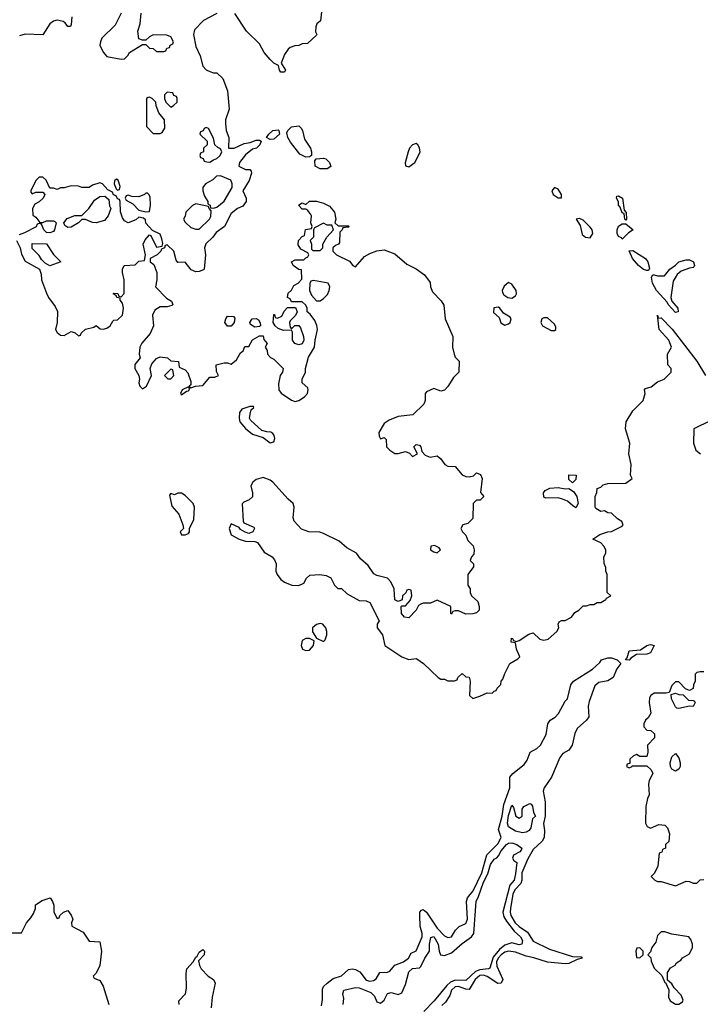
# Model space of a CAD drawing. Header units: inches. Extents: x 2380249 to 2585472, y 382747 to 546448.
# Tile 300 of 626: x 2541680 to 2545510, y 402851 to 408394. Entities that reach past the tile are written whole.
import ezdxf

# ---------------------------------------------------------------- set-up
doc = ezdxf.new("R2010")
doc.units = ezdxf.units.IN
doc.header["$MEASUREMENT"] = 0
doc.layers.add('C5440', color=7, linetype='Continuous')

msp = doc.modelspace()

# ---------------------------------------------------------------- linework, layer by layer
at = {"layer": 'C5440', "color": 4}
for points, elevation in [([(2542251, 408430), (2542216.8, 408363.2), (2542141, 408290), (2542134.8, 408270), (2542131, 408250), (2542150, 408211.3), (2542170, 408186), (2542250, 408172), (2542270, 408174), (2542288.4, 408191.6), (2542298, 408210), (2542370, 408254), (2542390, 408254), (2542410, 408234), (2542431.6, 408231.6), (2542450, 408214), (2542490, 408214), (2542502, 408218), (2542507.3, 408232.7), (2542522, 408238), (2542526, 408250), (2542542, 408258), (2542546, 408270), (2542530, 408298), (2542507.3, 408307.3), (2542430, 408308), (2542410, 408298), (2542390, 408278), (2542370, 408278), (2542350, 408286), (2542345.2, 408330), (2542357.2, 408370), (2542364, 408430)], 24), ([(2542790, 408428), (2542714, 408390), (2542663.6, 408336.4), (2542658, 408310), (2542670, 408242), (2542696, 408190), (2542710, 408132), (2542730, 408112), (2542750, 408102), (2542770, 408094), (2542790, 408094), (2542823.6, 408063.6), (2542850, 407994), (2542858, 407890), (2542838, 407830), (2542838, 407810), (2542841, 407770), (2542856, 407730), (2542854, 407670), (2542886, 407670), (2542943.2, 407696.8), (2542977.2, 407702.8), (2543010, 407716), (2543030, 407716), (2543038, 407710), (2543031.3, 407690), (2543012, 407670), (2542990, 407664), (2542950, 407633.2), (2542916, 407590), (2542912, 407570), (2542950, 407551.3), (2542974, 407550), (2542982, 407542), (2542984.7, 407530), (2542972, 407488), (2542934.8, 407430), (2542954, 407390), (2542954, 407370), (2542935.2, 407344.8), (2542904.7, 407330), (2542870, 407302), (2542832, 407230), (2542784.9, 407195.1), (2542766, 407170), (2542727.3, 407132.7), (2542720.5, 407110), (2542725.5, 407070), (2542718, 406990), (2542714.4, 406985.6), (2542690, 406975.3), (2542670, 406974), (2542645.2, 406985.2), (2542610, 407028), (2542570, 407026), (2542560.4, 407040.4), (2542548, 407090), (2542510, 407126), (2542498, 407122), (2542494, 407110), (2542478, 407102), (2542474, 407090), (2542454, 407070), (2542414, 407050), (2542414, 407030), (2542435.3, 407015.3), (2542450.7, 406970.7), (2542450.8, 406930), (2542444.7, 406890), (2542505.4, 406825.4), (2542534, 406810), (2542542, 406790), (2542536, 406784), (2542510, 406778), (2542470, 406778), (2542440.7, 406759.3), (2542427.3, 406730), (2542432, 406670), (2542413.7, 406626.3), (2542367.5, 406572.5), (2542356, 406550), (2542351.1, 406511.1), (2542358, 406490), (2542327.7, 406452.3), (2542326.8, 406430), (2542350.8, 406390), (2542354.8, 406370), (2542351, 406350), (2542356, 406330), (2542370, 406316), (2542392.7, 406330), (2542421.2, 406390), (2542414, 406430), (2542423.2, 406456.8), (2542450, 406486), (2542470, 406496), (2542510.9, 406490.9), (2542530, 406474), (2542574, 406470), (2542578, 406438), (2542610, 406422), (2542626, 406406), (2542643.6, 406356.4), (2542642, 406338), (2542634, 406330), (2542642, 406322), (2542668.7, 406331.3), (2542710, 406334.8), (2542750, 406382), (2542778, 406382), (2542798, 406390), (2542787.3, 406412.7), (2542786, 406450), (2542830, 406462), (2542850, 406462), (2542870, 406454), (2542900.4, 406479.6), (2542922, 406518), (2542938, 406530), (2542946, 406554), (2542970, 406554), (2542990, 406592), (2543030, 406614), (2543050, 406614), (2543052.7, 406592.7), (2543072, 406570), (2543062, 406550), (2543071.6, 406531.6), (2543074, 406510), (2543091.6, 406491.6), (2543110, 406482), (2543162, 406430), (2543158, 406410), (2543146, 406390), (2543136.9, 406343.1), (2543138.8, 406310), (2543150.5, 406290.5), (2543210, 406251), (2543230, 406244.7), (2543250, 406250.8), (2543282, 406270), (2543299, 406290), (2543304, 406310), (2543300.4, 406320.4), (2543268.7, 406350), (2543269, 406370), (2543288, 406410), (2543288, 406430), (2543305.6, 406494.4), (2543339, 406550), (2543342.7, 406590), (2543356, 406650), (2543352.7, 406672.7), (2543341.2, 406701.2), (2543315.3, 406735.3), (2543298, 406750), (2543298, 406770), (2543290, 406786), (2543270, 406806), (2543210, 406806), (2543202, 406822), (2543186, 406830), (2543190, 406854), (2543208.4, 406871.6), (2543223.1, 406896.9), (2543246, 406910), (2543267.3, 406932.7), (2543266, 406986), (2543250, 406988), (2543218, 407010), (2543208.7, 407030), (2543230, 407042), (2543278, 407042), (2543290, 407054), (2543302, 407058), (2543306, 407070), (2543302, 407082), (2543261.2, 407101.2), (2543246, 407126), (2543249.2, 407150), (2543270, 407174), (2543282, 407178), (2543287.3, 407212.7), (2543322, 407218), (2543326, 407230), (2543318, 407250), (2543322, 407290), (2543318, 407298), (2543300.4, 407320.4), (2543290, 407328), (2543270, 407328), (2543248.7, 407350), (2543270, 407362), (2543290, 407354), (2543310, 407372), (2543350, 407372), (2543390, 407361), (2543423.5, 407343.5), (2543451.3, 407310), (2543458, 407270), (2543454, 407250), (2543472.7, 407232.7), (2543530, 407234), (2543534, 407230), (2543530, 407226), (2543498, 407222), (2543494, 407210), (2543482, 407198), (2543479.6, 407140.4), (2543474, 407130), (2543456.9, 407123.1), (2543442, 407110), (2543442, 407090), (2543462, 407070), (2543535.3, 407035.3), (2543554, 407010), (2543570, 407002), (2543620.2, 407059.8), (2543650, 407078), (2543690, 407092), (2543730, 407098), (2543790, 407076), (2543858, 407018), (2543910.5, 406990.5), (2543958, 406958), (2543990, 406914), (2543991.3, 406890), (2544002, 406862), (2544051.2, 406811.1), (2544066.4, 406786.4), (2544074.8, 406710), (2544117.3, 406610), (2544114.8, 406550), (2544124.7, 406510), (2544130, 406494), (2544152, 406472), (2544150.7, 406409.3), (2544121.1, 406378.9), (2544090, 406328.7), (2544070, 406308.7), (2544050, 406302), (2544010, 406318), (2543970, 406298), (2543962, 406290), (2543962, 406250), (2543954, 406230), (2543891.3, 406170), (2543810, 406159.3), (2543759.9, 406140.1), (2543730, 406120.9), (2543701, 406070), (2543702, 406050), (2543710, 406034), (2543730, 406042), (2543742, 406030), (2543744.7, 405990), (2543762, 405970), (2543790, 405951.3), (2543810, 405951.3), (2543850, 405962), (2543872.7, 405952.7), (2543890, 405934), (2543918, 405950), (2543898, 405990), (2543910, 406002), (2543930, 405998), (2543938, 405990), (2543943.6, 405963.6), (2543962, 405942), (2543990, 405931.3), (2544030, 405938), (2544050, 405922), (2544072, 405890), (2544090, 405881), (2544130, 405878), (2544170, 405832), (2544190, 405822), (2544210, 405821), (2544233.2, 405826.8), (2544250, 405842), (2544272.7, 405832.7), (2544282, 405810), (2544272.7, 405732.7), (2544291.2, 405708.9), (2544271.6, 405688.4), (2544250, 405688), (2544232, 405670), (2544230, 405586), (2544202, 405558), (2544174, 405550), (2544162, 405530), (2544172, 405510), (2544190, 405492), (2544202, 405462), (2544230.9, 405430.9), (2544238, 405410), (2544236, 405384), (2544222, 405370), (2544214, 405350), (2544234, 405330), (2544232.7, 405312.7), (2544202, 405270), (2544202, 405210), (2544214, 405190), (2544214, 405170), (2544222, 405150), (2544258, 405118), (2544266, 405090), (2544264.7, 405070), (2544250, 405055.3), (2544230, 405048.7), (2544190, 405048), (2544150, 405066), (2544130, 405066), (2544118, 405062), (2544110, 405048), (2544106, 405050), (2544106, 405090), (2544030, 405126), (2543991.2, 405108.9), (2543950, 405108.7), (2543936.9, 405103.1), (2543924.7, 405095.3), (2543911.3, 405070), (2543870, 405026), (2543846, 405030), (2543828, 405050), (2543826, 405090), (2543830, 405094), (2543850, 405094), (2543876.4, 405123.6), (2543886, 405150), (2543882, 405182), (2543870, 405186), (2543858, 405182), (2543852.7, 405167.3), (2543834, 405150), (2543832.7, 405127.3), (2543810, 405118), (2543790, 405128), (2543788, 405190), (2543768.7, 405230), (2543749.1, 405249.1), (2543690, 405264), (2543673.6, 405273.6), (2543641.5, 405321.5), (2543598, 405358), (2543575.3, 405390), (2543521.2, 405421.2), (2543478, 405458), (2543390, 405502), (2543368.8, 405508.9), (2543306, 405510), (2543266.3, 405526.3), (2543224, 405570), (2543219, 405590), (2543224, 405650), (2543218, 405670), (2543190, 405694), (2543104, 405790), (2543090, 405801.2), (2543050, 405817.2), (2543010, 405805.2), (2542991, 405790), (2542981, 405770), (2542990.6, 405730), (2542990, 405708), (2542972, 405690), (2542942, 405678), (2542931.6, 405668.4), (2542938, 405570), (2542942, 405562), (2542996.9, 405536.9), (2543002, 405530), (2542992, 405510), (2542970, 405502), (2542948.4, 405508.4), (2542923.1, 405523.1), (2542915.3, 405535.3), (2542870, 405555.3), (2542858, 405530), (2542870, 405494), (2542914, 405470), (2542950, 405458), (2543003.1, 405456.9), (2543018, 405450), (2543056.1, 405396.1), (2543101, 405370), (2543113.7, 405353.7), (2543122.8, 405330), (2543121.6, 405290), (2543128.2, 405270), (2543150, 405242.8), (2543170, 405226.8), (2543210.6, 405210.6), (2543250, 405207.7), (2543278.4, 405221.6), (2543294, 405250), (2543312.9, 405267.1), (2543369.4, 405270.6), (2543404, 405264), (2543431.2, 405251.1), (2543451.2, 405211.1), (2543470, 405192), (2543491, 405191), (2543522, 405162), (2543590, 405124.7), (2543630, 405122), (2543650, 405112), (2543702, 405010), (2543692, 404990), (2543692, 404970), (2543722, 404930), (2543734, 404870), (2543830, 404806), (2543870, 404792), (2543910, 404798), (2543915.3, 404795.3), (2543952, 404770), (2544034, 404690), (2544050, 404682), (2544070, 404682), (2544090, 404672), (2544127.3, 404672.7), (2544142, 404678), (2544146, 404690), (2544170, 404714), (2544190, 404694), (2544210, 404692), (2544214, 404670), (2544212, 404590), (2544230, 404572), (2544270, 404584.7), (2544310, 404604.7), (2544338, 404602), (2544350, 404614), (2544362, 404618), (2544366, 404630), (2544388, 404652), (2544388.7, 404670), (2544399, 404681), (2544410, 404714), (2544438, 404770), (2544484, 404796), (2544493.6, 404806.4), (2544475.1, 404850), (2544470, 404886), (2544446, 404890), (2544447.3, 404912.7), (2544454, 404910), (2544458, 404898), (2544474, 404894), (2544490, 404898), (2544544.7, 404935.3), (2544570, 404942), (2544607.3, 404907.3), (2544630, 404901), (2544654, 404906), (2544702.7, 404950), (2544713.2, 404970), (2544709.2, 404990.8), (2544716.4, 405003.6), (2544728.8, 405011.1), (2544750, 405012), (2544786, 405030), (2544803.1, 405056.9), (2544826, 405070), (2544850, 405094), (2544870, 405094), (2544890, 405102), (2544910, 405102), (2544930, 405112), (2544950, 405112), (2544978, 405130), (2544982, 405138), (2545006, 405150), (2544986, 405170), (2544986, 405270), (2544978, 405290), (2544978, 405310), (2544968.4, 405331.6), (2544968, 405370), (2544978, 405390), (2544978, 405410), (2544968, 405430), (2544950, 405448), (2544906, 405470), (2544945.2, 405494.8), (2544990, 405511.3), (2545010, 405512), (2545070, 405542), (2545075.3, 405550), (2545068, 405568), (2545043.1, 405583.1), (2545010, 405615.3), (2544990, 405618), (2544970, 405628), (2544950, 405626), (2544922, 405642), (2544918, 405650), (2544918, 405710), (2544927.3, 405732.7), (2544930, 405754), (2544950, 405762), (2544964, 405776), (2544990, 405782), (2545090, 405784.7), (2545126, 405810), (2545118, 405830), (2545121.2, 405890), (2545108.7, 405950), (2545114, 406010), (2545088.7, 406090), (2545093.2, 406130), (2545130, 406191.3), (2545189, 406250), (2545199, 406290), (2545195.3, 406310), (2545202, 406318), (2545232.9, 406327.1), (2545270, 406356), (2545306, 406370), (2545346, 406410), (2545346, 406430), (2545328, 406450), (2545326, 406510), (2545348, 406550), (2545333.2, 406590), (2545279, 406650), (2545269.2, 406730.8), (2545272.7, 406712.7), (2545290, 406714.8), (2545352.3, 406652.3), (2545491.2, 406471.2), (2545538.7, 406390)], 24), ([(2543378.5, 408438.5), (2543372.5, 408387.5), (2543352, 408370), (2543346.4, 408353.6), (2543344.7, 408324.7), (2543352, 408310), (2543350, 408306), (2543299.6, 408260.4), (2543270, 408258), (2543250, 408248), (2543227.3, 408247.3), (2543202, 408238), (2543190, 408228), (2543170, 408198), (2543151.3, 408150), (2543176, 408110), (2543170, 408098), (2543150, 408098), (2543142, 408110), (2543136.4, 408136.4), (2543110, 408148.7), (2543088.7, 408170), (2543055.3, 408210), (2543030, 408258), (2542955.3, 408330), (2542890, 408428)], 24), ([(2541972.2, 408410), (2541970, 408366), (2541964.7, 408355.3), (2541950, 408356.2), (2541935.7, 408375.7), (2541923.4, 408383.4), (2541890, 408391.7), (2541870, 408386.2), (2541849.5, 408370.5), (2541810, 408308), (2541710, 408312.5), (2541677.7, 408302.3)], 16), ([(2541662, 407150), (2541682, 407110), (2541690, 407074), (2541710, 407034), (2541792, 406990), (2541801, 406961), (2541802.8, 406930), (2541830, 406854), (2541842, 406830), (2541879.8, 406779.8), (2541891.6, 406751.6), (2541891, 406690), (2541881, 406650), (2541890, 406632), (2541910, 406618), (2541930, 406616), (2541970, 406638), (2541991.6, 406631.6), (2542010, 406614), (2542022, 406618), (2542026, 406630), (2542049.1, 406650.9), (2542096.4, 406663.6), (2542110, 406672), (2542132.7, 406652.7), (2542150, 406652), (2542170, 406658), (2542188, 406670), (2542203.1, 406696.9), (2542210, 406702), (2542230, 406704.7), (2542258, 406730), (2542264, 406770), (2542258, 406798), (2542246, 406814), (2542246, 406826), (2542226, 406830), (2542222, 406842), (2542206, 406850), (2542210, 406854), (2542231.6, 406851.6), (2542238, 406838), (2542250, 406834), (2542267.3, 406852.7), (2542268, 406930), (2542258, 406970), (2542258, 406990), (2542268, 407010), (2542330, 407014), (2542350, 407034), (2542382, 407038), (2542388, 407070), (2542375.3, 407130), (2542385.2, 407154.8), (2542410, 407182), (2542418, 407178), (2542450, 407114), (2542482, 407118), (2542486, 407134), (2542480.4, 407160.4), (2542470, 407186), (2542427.3, 407207.3), (2542390, 407248), (2542388, 407268), (2542376.4, 407276.4), (2542350, 407282), (2542333, 407267), (2542290, 407249.3), (2542270, 407262), (2542258, 407278), (2542247.3, 407312.7), (2542246, 407370), (2542242, 407382), (2542230, 407386), (2542222, 407402), (2542207.3, 407407.3), (2542202, 407422), (2542176.4, 407436.4), (2542146, 407470), (2542130, 407475.3), (2542090, 407462), (2542070, 407449), (2542030, 407449.2), (2542010, 407456), (2541970, 407459), (2541930, 407448), (2541910, 407448), (2541890, 407438), (2541870, 407446), (2541850, 407446), (2541828, 407490), (2541810, 407508), (2541790, 407508), (2541770, 407488), (2541742, 407430), (2541742, 407422), (2541750, 407414), (2541770, 407422), (2541810, 407422), (2541822, 407410), (2541811.3, 407390), (2541790, 407368.7), (2541764.7, 407355.3), (2541752, 407330), (2541752.7, 407292.7), (2541770, 407282), (2541792.7, 407252.7), (2541810, 407252), (2541830, 407261), (2541870, 407261), (2541877.3, 407257.3), (2541884.7, 407250), (2541876, 407210), (2541870, 407202), (2541850, 407194), (2541830, 407195.3), (2541815.3, 407210), (2541802, 407242), (2541790, 407246), (2541778, 407242), (2541771.6, 407228.4), (2541706.4, 407193.6), (2541676.9, 407183.1)], 24), ([(2545570, 406138), (2545474, 406090), (2545471.3, 406010), (2545484.7, 405970), (2545512, 405950)], 24), ([(2543378, 402842), (2543383.1, 402876.9), (2543384.7, 402935.3), (2543389.2, 402950.8), (2543409.4, 402970.6), (2543444.4, 402995.6), (2543490, 403011), (2543530, 403047.3), (2543550, 403050.6), (2543570, 403046.4), (2543593.4, 403033.4), (2543630, 402986.4), (2543650, 402980.5), (2543670, 402984), (2543685.6, 402994.4), (2543706, 403030), (2543750, 403031.3), (2543763.1, 403036.9), (2543790, 403072), (2543839, 403090), (2543868.7, 403110), (2543882, 403138), (2543910, 403152), (2543944.4, 403230), (2543944.2, 403250), (2543934.2, 403290), (2543931.1, 403348.9), (2543931.6, 403370), (2543940.1, 403379.9), (2543950, 403385.3), (2543968.4, 403370), (2544030, 403279.5), (2544070, 403235.5), (2544090, 403226.8), (2544110, 403231.3), (2544132.3, 403267.7), (2544152, 403288), (2544190, 403305.5), (2544198.9, 403330), (2544193.5, 403430), (2544199.1, 403450), (2544231.1, 403488.9), (2544281.4, 403590), (2544307.8, 403692.2), (2544370, 403753.7), (2544389.6, 403790), (2544374, 403834), (2544394.9, 403910), (2544404.1, 403975.9), (2544437.7, 404070), (2544437.4, 404130), (2544455.8, 404150), (2544519.2, 404200.8), (2544534.7, 404225.3), (2544553, 404270), (2544590, 404290.3), (2544610, 404310.3), (2544642.2, 404370), (2544651.1, 404430), (2544665.6, 404450), (2544692.9, 404467.1), (2544712.2, 404487.8), (2544750, 404557.1), (2544762.9, 404570), (2544781.6, 404650), (2544797, 404670), (2544903.3, 404736.7), (2544944.2, 404775.8), (2544953.2, 404790), (2544990, 404801.1), (2545010, 404801.1), (2545042.8, 404790), (2545062.8, 404770), (2545040.5, 404739.5), (2545020.3, 404690), (2544990, 404671.5), (2544938.5, 404661.5), (2544916.9, 404643.1), (2544884.2, 404555.8), (2544879.7, 404530), (2544882.6, 404470), (2544870.3, 404450), (2544816.1, 404403.9), (2544804, 404376), (2544789.2, 404310), (2544770, 404282.2), (2544737.1, 404262.8), (2544719.6, 404240.4), (2544673.5, 404130), (2544630.9, 404070), (2544626, 404050), (2544637, 403990), (2544636.8, 403910), (2544628, 403868), (2544633.2, 403830), (2544632.2, 403790), (2544619.3, 403770), (2544570, 403722.4), (2544538.5, 403670), (2544506.4, 403590), (2544505.4, 403550), (2544499.7, 403530), (2544465.4, 403494.6), (2544454.3, 403470), (2544441.6, 403390), (2544439.7, 403370), (2544443.9, 403350), (2544467.3, 403310), (2544490, 403289.2), (2544537.8, 403257.7), (2544570, 403206.5), (2544661.6, 403161.6), (2544790, 403120.4), (2544838.8, 403118.8), (2544844.7, 403110), (2544816.1, 403103.9), (2544770, 403080.5), (2544750, 403078.9), (2544650, 403088.4), (2544573.3, 403113.3), (2544530, 403121.1), (2544470, 403144), (2544430, 403149), (2544410, 403143.7), (2544388.6, 403130), (2544371.8, 403110), (2544363.7, 403090), (2544365.4, 403065.3), (2544399.1, 402990), (2544390.2, 402969.8), (2544370, 402967.7), (2544310, 403006.8), (2544290, 403014.5), (2544270, 403013.7), (2544242.2, 402990), (2544210, 402934.5), (2544190, 402935.8), (2544150, 402950.8), (2544130, 402949.6), (2544110.4, 402930), (2544099.9, 402900.1), (2544076.3, 402863.7), (2544055.3, 402844.7)], 16), ([(2545530, 404722), (2545510, 404722), (2545490, 404718), (2545482, 404710), (2545482, 404670), (2545472, 404650), (2545470, 404628), (2545450, 404618), (2545440.4, 404620.4), (2545427.3, 404627.3), (2545390, 404666), (2545370, 404666), (2545350, 404646), (2545334, 404606), (2545318, 404602), (2545250, 404602), (2545230.9, 404589.1), (2545224, 404576), (2545222.8, 404550), (2545232, 404490), (2545216.9, 404463.1), (2545202, 404450), (2545192, 404430), (2545192.7, 404412.7), (2545210, 404394), (2545231.6, 404391.6), (2545252.7, 404372.7), (2545252, 404350), (2545212, 404310), (2545214, 404270), (2545210, 404246), (2545170, 404246), (2545150, 404258), (2545134, 404250), (2545114, 404230), (2545114, 404206), (2545098, 404202), (2545094, 404190), (2545110, 404182), (2545126, 404190), (2545126, 404194), (2545210, 404194), (2545234, 404170), (2545242, 404150), (2545222, 404110), (2545218, 404090), (2545222, 404030), (2545212, 404010), (2545203.6, 403963.6), (2545202, 403870), (2545211.6, 403851.6), (2545230, 403842), (2545277.2, 403862.8), (2545310, 403858.8), (2545324.9, 403844.9), (2545336, 403810), (2545332, 403768), (2545314, 403750), (2545314, 403730), (2545298, 403722), (2545292.7, 403707.3), (2545278, 403702), (2545271.6, 403628.4), (2545251.6, 403588.4), (2545234, 403570), (2545254, 403550), (2545270, 403542), (2545290, 403542), (2545370, 403518), (2545430, 403544.7), (2545450, 403542), (2545470, 403532), (2545490, 403532), (2545510, 403552), (2545530, 403554)], 24), ([(2543500.5, 402850), (2543503.8, 402883.8), (2543498.4, 402910), (2543504, 402930), (2543570, 402945.5), (2543590, 402943.1), (2543656.3, 402916.3), (2543676.7, 402896.7), (2543690, 402863.8), (2543710, 402857.6), (2543730, 402873.4), (2543750, 402910.7), (2543770, 402918), (2543810, 402906.7), (2543830, 402914.8), (2543850, 402962.8), (2543870, 403033.4), (2543890, 403053.1), (2543930, 403056.4), (2543937.1, 403062.8), (2543959.7, 403110), (2543985.4, 403150), (2543985.4, 403190), (2543992.7, 403227.3), (2544010, 403233), (2544034.9, 403190), (2544040.4, 403150), (2544048, 403130), (2544070, 403124.9), (2544110, 403140.3), (2544170, 403193.4), (2544222.7, 403230), (2544235.6, 403250), (2544247.8, 403430), (2544262, 403458), (2544290, 403539.1), (2544314.7, 403585.3), (2544330, 403637.3), (2544350, 403667.3), (2544365.4, 403674.6), (2544374.2, 403685.8), (2544390, 403715.5), (2544419.3, 403750), (2544430, 403758), (2544450, 403759.1), (2544478, 403750), (2544504.7, 403730), (2544502, 403718), (2544494, 403710), (2544458, 403690), (2544452.7, 403672.7), (2544461, 403661), (2544478, 403650), (2544470, 403586), (2544462, 403550), (2544439, 403521), (2544399.6, 403370), (2544403.4, 403343.4), (2544418.5, 403318.5), (2544461.8, 403261.8), (2544498, 403230), (2544510, 403210.8), (2544504.7, 403190), (2544490, 403185.6), (2544450, 403196), (2544410, 403183.1), (2544380.1, 403159.9), (2544344.1, 403115.8), (2544324.9, 403055.1), (2544318.8, 403050), (2544270, 403045.7), (2544244.5, 403035.5), (2544190, 402984.2), (2544130, 402986.3), (2544104.7, 402975.3), (2544082.7, 402957.3), (2544012.8, 402870), (2543954.6, 402810)], 12), ([(2541630, 403254), (2541690, 403254), (2541718, 403310), (2541743.1, 403336.9), (2541757.2, 403362.8), (2541768.7, 403390), (2541769, 403411), (2541805.6, 403434.4), (2541850.8, 403450.8), (2541864.7, 403430), (2541871.1, 403408.9), (2541872, 403370), (2541890, 403334), (2541902, 403338), (2541906, 403350), (2541926, 403370), (2541950, 403378), (2541970, 403352), (2541978, 403330), (2541972, 403310), (2541974, 403290), (2542036.9, 403256.9), (2542070, 403206), (2542130, 403202), (2542139.1, 403150), (2542130.6, 403070), (2542110, 403026), (2542094, 403010), (2542098, 402998), (2542130, 402984.7), (2542150, 402952), (2542181, 402850)], 16), ([(2542577.2, 402850), (2542575.3, 402870), (2542612, 402910), (2542618, 402942), (2542615.9, 403024.1), (2542620.7, 403050), (2542655.3, 403090), (2542670, 403116), (2542678.6, 403121.4), (2542690, 403144.7), (2542710, 403158.8), (2542718.8, 403150), (2542717.3, 403130), (2542685.4, 403094.6), (2542690.8, 403070), (2542701, 403050), (2542741, 403010), (2542771, 402990), (2542779.1, 402970), (2542763.1, 402890), (2542758, 402830)], 16)]:
    msp.add_lwpolyline(points, dxfattribs=dict(at, elevation=elevation))
for points, elevation in [([(2542510, 407986), (2542494, 407970), (2542494, 407950), (2542502, 407930), (2542530, 407902), (2542546, 407910), (2542566, 407930), (2542566, 407950), (2542562, 407962), (2542547.3, 407967.3), (2542542, 407982)], 24), ([(2542410, 407958), (2542403.6, 407956.4), (2542394, 407950), (2542392.7, 407792.7), (2542430, 407754), (2542470, 407754), (2542482, 407758), (2542496.4, 407783.6), (2542495.3, 407830), (2542462, 407870), (2542448.4, 407908.4), (2542446, 407930), (2542426, 407950)], 24), ([(2542730, 407786), (2542718, 407782), (2542712.7, 407767.3), (2542698, 407762), (2542694, 407750), (2542734, 407710), (2542734, 407690), (2542714, 407670), (2542714, 407650), (2542698, 407642), (2542694, 407630), (2542698, 407618), (2542712.7, 407612.7), (2542718, 407598), (2542732.7, 407592.7), (2542750, 407592), (2542770, 407604.7), (2542790, 407612), (2542808, 407630), (2542818, 407650), (2542810, 407666), (2542794, 407674), (2542778, 407690), (2542770, 407726), (2542742, 407782)], 24), ([(2543090, 407719.3), (2543068.7, 407730), (2543081.2, 407750), (2543104, 407770), (2543133.4, 407773.4), (2543138, 407770), (2543141, 407750), (2543110, 407722)], 24), ([(2543290, 407619), (2543256, 407636), (2543204.2, 407704.2), (2543189.2, 407730), (2543184, 407756), (2543188, 407770), (2543210, 407791), (2543250, 407796), (2543263.5, 407783.5), (2543270.7, 407770.7), (2543281.6, 407721.6), (2543316.3, 407670), (2543322.8, 407650), (2543322, 407630), (2543310, 407622)], 24), ([(2543910, 407696.3), (2543890, 407689.6), (2543874, 407670), (2543865.7, 407650), (2543848.2, 407588.2), (2543850.9, 407570.9), (2543870, 407564.9), (2543903.7, 407590), (2543932.8, 407647.2), (2543930, 407673.2), (2543919.5, 407690)], 28), ([(2543370, 407554), (2543342, 407570), (2543340.4, 407599.6), (2543348.7, 407611.3), (2543390, 407614), (2543402, 407610), (2543422.8, 407590), (2543430, 407568), (2543410, 407554)], 24), ([(2542224.7, 407495.3), (2542212.7, 407487.3), (2542212, 407470), (2542222, 407442), (2542230, 407434), (2542242, 407438), (2542246, 407454), (2542234, 407490)], 24), ([(2542810, 407515.3), (2542787.5, 407512.5), (2542767.3, 407492.7), (2542726, 407470), (2542711, 407450), (2542711, 407430), (2542719.8, 407399.8), (2542738, 407370), (2542738, 407358), (2542752, 407350), (2542754, 407334), (2542770, 407332), (2542790, 407338), (2542830, 407371.3), (2542875.3, 407450), (2542875.3, 407470), (2542868, 407490)], 24), ([(2544690, 407449.2), (2544674, 407430), (2544682, 407410), (2544710, 407390.8), (2544728.4, 407391.6), (2544729.2, 407410), (2544710, 407439.3)], 28), ([(2542110, 407249.5), (2542090, 407252.3), (2542050, 407269.4), (2542030, 407269.3), (2542010, 407249.4), (2541970, 407225.2), (2541950, 407224), (2541934.6, 407234.6), (2541928, 407250), (2541946.3, 407273.7), (2541990, 407290.7), (2542030, 407292), (2542069.1, 407330.9), (2542101.5, 407378.5), (2542130, 407398), (2542159.6, 407399.6), (2542182, 407382), (2542185.4, 407345.4), (2542192, 407330), (2542178, 407290), (2542156.8, 407263.2)], 24), ([(2542398, 407418), (2542390, 407418), (2542382, 407410), (2542350, 407397.2), (2542310, 407398), (2542290, 407406), (2542278, 407402), (2542274, 407390), (2542278, 407378), (2542317.3, 407357.3), (2542350, 407322), (2542390, 407311.3), (2542410, 407314), (2542416, 407350), (2542414, 407394), (2542408.7, 407408.7)], 24), ([(2545090, 407266), (2545086, 407270), (2545082, 407302), (2545070, 407306), (2545059, 407339), (2545049.2, 407350), (2545049, 407369), (2545038, 407390), (2545040.4, 407399.6), (2545050, 407402), (2545071.3, 407390), (2545082, 407322), (2545092, 407308), (2545094, 407270)], 24), ([(2542670, 407358), (2542651.6, 407348.4), (2542614, 407310), (2542611.6, 407288.4), (2542602, 407270), (2542610, 407254), (2542643.6, 407223.6), (2542670, 407214), (2542690, 407214), (2542748, 407270), (2542754.6, 407285.4), (2542758, 407318), (2542746, 407330), (2542742, 407342)], 24), ([(2544830, 407275.1), (2544812, 407270), (2544834.6, 407234.6), (2544844.9, 407184.9), (2544864.7, 407170), (2544890, 407166), (2544905.6, 407190), (2544900.5, 407210), (2544890, 407226.6), (2544850, 407266)], 28), ([(2543390, 407248), (2543338, 407222), (2543334, 407210), (2543334, 407170), (2543314, 407150), (2543322, 407130), (2543322, 407102), (2543330, 407094), (2543370, 407094), (2543386, 407110), (2543386, 407130), (2543408, 407170), (2543446, 407210), (2543436.4, 407236.4), (2543410, 407238)], 24), ([(2545070, 407158), (2545065.6, 407165.6), (2545050, 407174), (2545042, 407190), (2545041.2, 407210), (2545050, 407231.3), (2545070, 407244.7), (2545090, 407244.7), (2545132, 407210), (2545105.4, 407194.6)], 24), ([(2541850, 407008.7), (2541823.1, 407023.1), (2541803.1, 407043.1), (2541790, 407066), (2541750, 407106), (2541750, 407134), (2541830, 407132), (2541870, 407072), (2541912, 407030)], 24), ([(2545210, 406981.2), (2545190, 406987.3), (2545161.6, 407010), (2545128, 407050), (2545110, 407092), (2545130, 407094), (2545200.7, 407050), (2545214, 407030), (2545224.7, 406995.3), (2545218, 406982)], 24), ([(2545370, 406744.5), (2545329.8, 406789.8), (2545324.2, 406804.2), (2545263, 406870), (2545240.5, 406910), (2545235.3, 406944.7), (2545243.1, 406956.9), (2545250, 406958), (2545270, 406951), (2545308.7, 406951.3), (2545338, 406990), (2545370, 407011.3), (2545389.4, 407030.6), (2545430, 407041), (2545450, 407041), (2545471, 407030), (2545478, 407010), (2545476, 407004), (2545470, 406998), (2545450, 406995.3), (2545402, 406978), (2545380.5, 406959.5), (2545358, 406922), (2545344, 406830), (2545350.6, 406810), (2545384, 406770), (2545384.7, 406750)], 24), ([(2543334, 406926), (2543318, 406922), (2543312, 406908), (2543311, 406870), (2543322.8, 406842.8), (2543350, 406812), (2543370, 406811.3), (2543390, 406824.7), (2543412.7, 406847.3), (2543421.2, 406870), (2543425.2, 406890), (2543415.3, 406910)], 24), ([(2544430, 406914), (2544406.4, 406893.6), (2544394.4, 406870), (2544397.3, 406857.3), (2544404.4, 406844.4), (2544427.3, 406830), (2544450, 406827), (2544470, 406838.8), (2544475.6, 406850), (2544474, 406870), (2544450, 406904)], 28), ([(2543210, 406654), (2543228.4, 406671.6), (2543250, 406672), (2543259.8, 406659.8), (2543277.3, 406610), (2543278.8, 406590), (2543270, 406569), (2543250, 406564), (2543228, 406570), (2543215.3, 406590), (2543215.3, 406635.3), (2543210, 406646), (2543164.7, 406644.7), (2543134.6, 406654.6), (2543118, 406670), (2543106, 406690), (2543110, 406734), (2543114, 406734), (2543118, 406718), (2543130, 406714), (2543155.3, 406724.7), (2543167.3, 406752.7), (2543187.3, 406772.7), (2543232.7, 406772.7), (2543242, 406750), (2543231.1, 406728.9), (2543201, 406699), (2543198, 406690), (2543202, 406662)], 24), ([(2544374.7, 406774.7), (2544348, 406772), (2544345.5, 406745.5), (2544377.6, 406717.6), (2544387.2, 406687.2), (2544410, 406674.9), (2544430, 406681.1), (2544440.5, 406690), (2544446.3, 406710), (2544439.6, 406719.6), (2544401.7, 406741.7), (2544382.7, 406770)], 28), ([(2542850, 406668), (2542834, 406690), (2542839, 406710), (2542850, 406724.7), (2542883.6, 406723.6), (2542890, 406714), (2542886, 406690), (2542870, 406668)], 24), ([(2543003.1, 406663.1), (2542978, 406678), (2542975.3, 406690), (2542988, 406710), (2543010.9, 406710.9), (2543023.6, 406703.6), (2543032.7, 406687.3), (2543034, 406670), (2543030, 406666)], 24), ([(2544630, 406716.3), (2544619.1, 406710), (2544612.4, 406690), (2544622, 406670), (2544670, 406644.4), (2544690, 406644.4), (2544696.2, 406650), (2544696.9, 406663.1), (2544690, 406679.5), (2544650, 406714.7)], 28), ([(2542530, 406426), (2542494, 406390), (2542512.7, 406372.7), (2542530, 406372), (2542548, 406390), (2542542, 406422)], 24), ([(2542630, 406326), (2542594, 406310), (2542584.7, 406290), (2542590, 406282), (2542618, 406302), (2542630, 406304.7), (2542638, 406318)], 24), ([(2542995.3, 406215.3), (2542975.3, 406215.3), (2542930, 406202), (2542917.3, 406182.7), (2542914.8, 406150), (2542918.8, 406130), (2542950, 406092), (2542990, 406061), (2543050, 406041), (2543090, 406011), (2543110, 406018), (2543115.5, 406035.5), (2543112.5, 406052.5), (2543104.7, 406064.7), (2543092.3, 406072.3), (2543070, 406072.7), (2543041.5, 406081.5), (2542979.3, 406139.3), (2542973.2, 406150), (2542978, 406182), (2542983.1, 406196.9), (2542998, 406210)], 24), ([(2544790, 405786), (2544770, 405806), (2544770, 405832), (2544812, 405830), (2544810, 405806)], 24), ([(2544750, 405752), (2544770, 405754), (2544796.9, 405736.9), (2544816, 405710), (2544822, 405670), (2544810, 405646), (2544790, 405658), (2544763.1, 405683.1), (2544734.6, 405694.6), (2544710, 405702), (2544640.4, 405700.4), (2544630, 405706), (2544628, 405730), (2544636.4, 405743.6), (2544663.1, 405756.9), (2544710, 405761)], 24), ([(2542590, 405728.7), (2542570, 405728.7), (2542550, 405718), (2542530, 405726), (2542523.6, 405716.4), (2542535.3, 405655.3), (2542576, 405610), (2542598, 405550), (2542602, 405530), (2542582, 405510), (2542590, 405494), (2542610, 405494), (2542630, 405502), (2542635.3, 405510), (2542635.3, 405530), (2542660.4, 405579.6), (2542663.7, 405650), (2542656, 405670), (2542610, 405715.3)], 24), ([(2544014.6, 405434.6), (2543994, 405430), (2543992, 405410), (2544010, 405398), (2544030, 405392), (2544048, 405410), (2544040.4, 405420.4)], 24), ([(2543370, 404994), (2543350, 404989), (2543326.8, 404970), (2543327.1, 404947.1), (2543350, 404912), (2543390, 404894), (2543398, 404902), (2543408.7, 404930), (2543408.7, 404950), (2543402, 404970), (2543386, 404990)], 24), ([(2543310, 404909.2), (2543290, 404909.2), (2543270, 404899), (2543263, 404870), (2543271.3, 404850), (2543290, 404842), (2543310, 404844.9), (2543334, 404870), (2543336.4, 404896.4)], 24), ([(2545110, 404788), (2545088.7, 404790), (2545098, 404802), (2545110, 404841), (2545173.2, 404846.8), (2545209.5, 404870.5), (2545230, 404876), (2545250.8, 404870.8), (2545230, 404829.6), (2545210, 404822), (2545150, 404819.3), (2545119.9, 404800.1)], 16), ([(2545470, 404528), (2545450, 404528.7), (2545390, 404515.3), (2545378, 404518), (2545370, 404526), (2545348.7, 404570), (2545346, 404594), (2545370, 404602), (2545390, 404594), (2545412.7, 404592.7), (2545443.6, 404563.6), (2545470, 404562), (2545476.9, 404556.9), (2545482, 404550)], 24), ([(2545370, 404164), (2545350, 404175.3), (2545342.7, 404190), (2545340.9, 404210), (2545350, 404244.7), (2545370, 404262), (2545390, 404238), (2545397.3, 404210), (2545396.3, 404190), (2545390, 404175.3)], 24), ([(2544510, 403817), (2544470, 403826), (2544429.7, 403850), (2544425.7, 403870), (2544430, 403914), (2544450, 403971.3), (2544459.6, 403959.6), (2544472, 403910), (2544490, 403898), (2544508, 403910), (2544508, 403950), (2544516.4, 403963.6), (2544550, 403982), (2544558, 403978), (2544565.4, 403965.4), (2544571, 403931), (2544582, 403910), (2544566, 403894), (2544556.4, 403843.6), (2544546.8, 403830), (2544530, 403819.5)], 12), ([(2545310, 403259), (2545290, 403259), (2545270, 403238), (2545259.1, 403200.9), (2545238, 403170), (2545230, 403146), (2545214, 403130), (2545231.6, 403111.6), (2545232.7, 403092.7), (2545250, 403054), (2545292.7, 403012.7), (2545310, 402974), (2545314, 402974), (2545332, 402932), (2545331, 402890), (2545341, 402870), (2545370, 402851), (2545390, 402851), (2545410, 402864.7), (2545413.6, 402873.6), (2545402, 402902), (2545363.1, 402943.1), (2545350, 402966), (2545326, 402986), (2545326, 403030), (2545343.1, 403056.9), (2545368.4, 403071.6), (2545376.4, 403083.6), (2545400.4, 403099.6), (2545410, 403112), (2545450, 403134), (2545466, 403170), (2545466, 403190), (2545456.4, 403216.4), (2545446, 403230), (2545350, 403245.2)], 24), ([(2545170, 403168), (2545152.7, 403167.3), (2545148, 403150), (2545150, 403114), (2545170, 403112), (2545188, 403130), (2545188, 403150)], 24)]:
    msp.add_lwpolyline(points, close=True, dxfattribs=dict(at, elevation=elevation))

doc.saveas('drawing.dxf')
